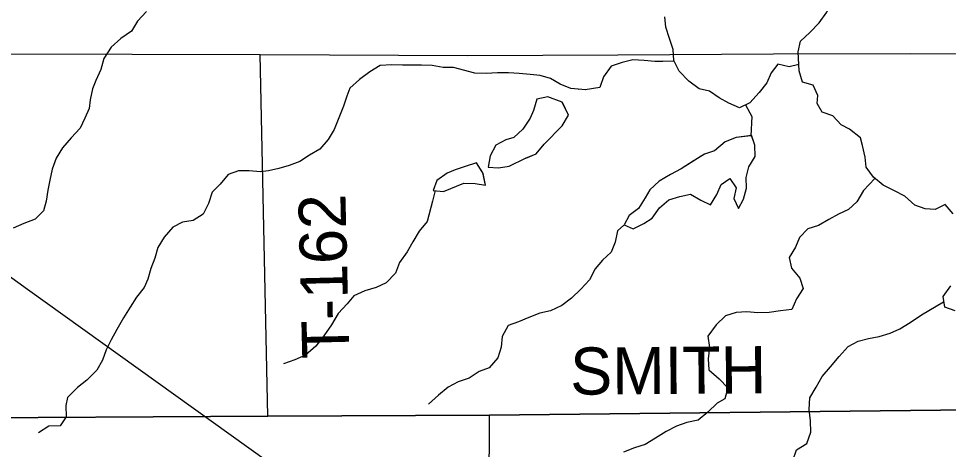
# Model space of a CAD drawing. Extents: x 1985906 to 2277390, y 930619 to 1324581.
# Drawn here: x 2117262 to 2123179, y 1142588 to 1145329 of the extents above; entities that cross this region are included whole.
import ezdxf

# ---------------------------------------------------------------- set-up
doc = ezdxf.new("R2010")
doc.units = 0
for name, color, linetype in [('GM_X_County_Road', 7, 'Continuous'), ('GM_X_County_Road_Text', 7, 'Continuous'), ('GM_X_Minor_Lake', 7, 'Continuous'), ('GM_X_Minor_River', 7, 'Continuous'), ('GM_X_Rail_Line', 7, 'Continuous'), ('GM_X_Township', 7, 'Continuous'), ('GM_X_Township_Road', 7, 'Continuous'), ('GM_X_Township_Road_Text', 7, 'Continuous')]:
    doc.layers.add(name, color=color, linetype=linetype)

msp = doc.modelspace()

# ---------------------------------------------------------------- linework, layer by layer
at = {"layer": 'GM_X_County_Road'}
msp.add_lwpolyline([(2113092.4, 1142777.3), (2116654.7, 1142786.9), (2118848.5, 1142799.2), (2120259.1, 1142805.3), (2123319.4, 1142839.1), (2124184.9, 1142847.2)], dxfattribs=at)
at = {"layer": 'GM_X_Minor_Lake'}
for points in [[(2120722, 1144796.8), (2120630.4, 1144831.9), (2120560.3, 1144817.6), (2120538.5, 1144745.2), (2120516.7, 1144694.9), (2120470.8, 1144626.5), (2120412.9, 1144572.1), (2120362.8, 1144557.8), (2120298.7, 1144523.5), (2120262.9, 1144455.1), (2120251.2, 1144384.8), (2120315.4, 1144378.9), (2120383.6, 1144391.2), (2120487.8, 1144441)], [(2120721.1, 1144797.1), (2120630.4, 1144831.9), (2120560.3, 1144817.6), (2120538.5, 1144745.2), (2120516.7, 1144694.9), (2120470.8, 1144626.5), (2120412.9, 1144572.1), (2120362.8, 1144557.8), (2120298.7, 1144523.5), (2120262.9, 1144455.1), (2120251.2, 1144384.8), (2120315.4, 1144378.9), (2120383.6, 1144391.2), (2120487.2, 1144440.7)], [(2120487.8, 1144441), (2120555.8, 1144468.1), (2120605.7, 1144530.5), (2120721.5, 1144647.4), (2120761.4, 1144715.8), (2120722, 1144796.8)], [(2120489.7, 1144441.8), (2120555.8, 1144468.1), (2120605.7, 1144530.5), (2120721.5, 1144647.4), (2120761.4, 1144715.8), (2120722.5, 1144795.7)], [(2121562.2, 1144426.2), (2121479.3, 1144372.7), (2121411.2, 1144336.4), (2121339.1, 1144293.9), (2121279.2, 1144239.5), (2121249.3, 1144189.2), (2121207.5, 1144120.8), (2121147.5, 1144076.4), (2121115.7, 1144016.1), (2121174, 1143992.1), (2121240, 1144026.5), (2121294.1, 1144058.8), (2121339.9, 1144125.2), (2121399.9, 1144175.7), (2121470, 1144198), (2121538.2, 1144212.3), (2121602.6, 1144174.3), (2121664.9, 1144144.4), (2121704.7, 1144210.8), (2121732.5, 1144273.1), (2121788.5, 1144311.5), (2121828.9, 1144251.4), (2121813.2, 1144185), (2121843.6, 1144120.9), (2121875.4, 1144181.2), (2121895.2, 1144249.6), (2121892.8, 1144317.8), (2121908.6, 1144386.2), (2121948.4, 1144452.6), (2121948.1, 1144524.9), (2121925.7, 1144587.1)], [(2121605.5, 1144454.1), (2121479.3, 1144372.7), (2121411.2, 1144336.4), (2121339.1, 1144293.9), (2121279.2, 1144239.5), (2121249.3, 1144189.2), (2121207.5, 1144120.8), (2121147.5, 1144076.4), (2121115.7, 1144016.1), (2121174, 1143992.1), (2121240, 1144026.5), (2121294.1, 1144058.8), (2121339.9, 1144125.2), (2121399.9, 1144175.7), (2121470, 1144198), (2121538.2, 1144212.3), (2121602.6, 1144174.3), (2121664.9, 1144144.4), (2121704.7, 1144210.8), (2121732.5, 1144273.1), (2121788.5, 1144311.5), (2121828.9, 1144251.4), (2121813.2, 1144185), (2121843.6, 1144120.9), (2121875.4, 1144181.2), (2121895.2, 1144249.6), (2121892.8, 1144317.8), (2121908.6, 1144386.2), (2121948.4, 1144452.6), (2121948.1, 1144524.9), (2121926.5, 1144585)], [(2121921.5, 1144584.4), (2121827.5, 1144572.7), (2121759.4, 1144544.4), (2121691.4, 1144487.9), (2121627.3, 1144467.6), (2121565.3, 1144429.2)], [(2121926.5, 1144585), (2121827.5, 1144572.7), (2121759.4, 1144544.4), (2121691.4, 1144487.9), (2121627.3, 1144467.6), (2121605.5, 1144454.1)], [(2120216.7, 1144348.6), (2120176.8, 1144412.6), (2120104.7, 1144388.3), (2120040.6, 1144366), (2119988.5, 1144345.7), (2119924.5, 1144299.3), (2119900.7, 1144235), (2119967.2, 1144229.2)], [(2120219.3, 1144344.5), (2120176.8, 1144412.6), (2120104.7, 1144388.3), (2120040.6, 1144366), (2119988.5, 1144345.7), (2119924.5, 1144299.3), (2119900.7, 1144235), (2119967, 1144229.2)], [(2119965.4, 1144228.4), (2120095.2, 1144281.8), (2120167.4, 1144280.1), (2120233.7, 1144270.2), (2120217.7, 1144343.8)], [(2119967.2, 1144229.2), (2120095.2, 1144281.8), (2120167.4, 1144280.1), (2120233.7, 1144270.2), (2120216.7, 1144348.6)]]:
    msp.add_lwpolyline(points, dxfattribs=at)
at = {"layer": 'GM_X_Minor_River'}
for points in [[(2122229.5, 1144996.3), (2122223.5, 1145117), (2122237.9, 1145185.3), (2122296.3, 1145241.2), (2122356.8, 1145303.1), (2122405.3, 1145371.1), (2122435.7, 1145435.3), (2122490.1, 1145497.2), (2122554.3, 1145504.9), (2122626.4, 1145470.3), (2122692.7, 1145490.1), (2122723.1, 1145558.2), (2122757.5, 1145624.3), (2122713.6, 1145674.8), (2122693.9, 1145743.2), (2122672.2, 1145805.6), (2122650.4, 1145870), (2122658.8, 1145942.2), (2122698.7, 1146082.9)], [(2118075.7, 1145373.7), (2118019.8, 1145313.3), (2117979.9, 1145248.9), (2117913.9, 1145202.5), (2117852, 1145148), (2117804.1, 1145075.6), (2117786.4, 1145005.2), (2117754.6, 1144934.8), (2117732.8, 1144882.5), (2117717, 1144812.2), (2117711.3, 1144757.9), (2117683.4, 1144695.6), (2117653.6, 1144631.2), (2117597.7, 1144570.8), (2117541.8, 1144506.3), (2117502, 1144441.9), (2117476.2, 1144371.5), (2117460.5, 1144301.2), (2117448.8, 1144236.9), (2117437, 1144166.6), (2117421.3, 1144106.3), (2117367.3, 1144053.9), (2117295.2, 1144025.5), (2117227.1, 1143995.1)], [(2122228.2, 1145038.1), (2122166.6, 1145021.7), (2122094.3, 1145039.5), (2122050.4, 1144985.2), (2122022.6, 1144920.8), (2121974.7, 1144858.4), (2121914.8, 1144793.9), (2121848.7, 1144761.6), (2121782.4, 1144791.5), (2121720, 1144825.4), (2121659.6, 1144867.4), (2121593.3, 1144883.2), (2121526.9, 1144931.2), (2121466.4, 1144995.3), (2121432, 1145063.5), (2121427.7, 1145133.8), (2121403.3, 1145201.9), (2121380.9, 1145274.2), (2121374.6, 1145340.4)], [(2120869.2, 1144876.5), (2120776.7, 1144884.6), (2120708.3, 1144912.5), (2120648, 1144948.4), (2120581.6, 1144968.3), (2120517.4, 1144974.1), (2120447.1, 1144979.9), (2120378.9, 1144983.7), (2120310.7, 1144983.5), (2120238.5, 1144979.2), (2120166.2, 1144983), (2120029.6, 1145018.7), (2119963.4, 1145018.5), (2119895.1, 1145030.3), (2119826.9, 1145034.1), (2119704.5, 1145033.7), (2119638.3, 1145035.5), (2119564, 1145031.2), (2119498, 1144990.8), (2119432, 1144942.4), (2119370.1, 1144886), (2119350.2, 1144835.7), (2119330.5, 1144771.3), (2119300.7, 1144696.9), (2119270.9, 1144624.5), (2119233.1, 1144560.1), (2119179.2, 1144497.7), (2119113.2, 1144459.3), (2119051.1, 1144419), (2118985, 1144394.6), (2118918.9, 1144376.3), (2118852.8, 1144360.1), (2118802.6, 1144353.9), (2118730.4, 1144361.6), (2118662.1, 1144361.4), (2118596, 1144337.1), (2118546.1, 1144276.7), (2118494.2, 1144224.3), (2118470.5, 1144151.9), (2118436.6, 1144085.5), (2118372.6, 1144045.2), (2118306.4, 1144034.9), (2118244.4, 1144002.6), (2118188.5, 1143938.1), (2118148.7, 1143871.7), (2118128.9, 1143805.3), (2118103.1, 1143739), (2118085.4, 1143670.6), (2118061.5, 1143618.3), (2118013.7, 1143555.9), (2117971.8, 1143493.5), (2117930, 1143425.1), (2117888.2, 1143350.6), (2117852.4, 1143284.2), (2117820.5, 1143221.9), (2117796.8, 1143155.5), (2117760.9, 1143091.1), (2117697, 1143028.7), (2117637, 1142982.3), (2117573.1, 1142917.8), (2117563.3, 1142867.6), (2117565.6, 1142795.2), (2117527.8, 1142738.9), (2117455.5, 1142736.6), (2117389.5, 1142694.2)], [(2121430, 1145059.4), (2121361.8, 1145057.2), (2121311.6, 1145057.1), (2121243.4, 1145062.8), (2121171.1, 1145066.6), (2121103, 1145050.3), (2121032.9, 1145026), (2120985, 1144959.6), (2120961.2, 1144891.2), (2120867.2, 1144877)], [(2123208.8, 1144087), (2123158.4, 1144147.1), (2123094.3, 1144114.7), (2123032.1, 1144118.5), (2122965.8, 1144142.4), (2122901.4, 1144198.4), (2122835, 1144232.3), (2122764.7, 1144270.2), (2122702.3, 1144320.2), (2122655.8, 1144384.3), (2122649.5, 1144448.6), (2122633.1, 1144520.8), (2122618.8, 1144571), (2122550.4, 1144624.9), (2122496.1, 1144652.9), (2122443.7, 1144710.9), (2122375.4, 1144734.8), (2122343, 1144788.9), (2122348.8, 1144839.1), (2122318.4, 1144905.3), (2122250.1, 1144925.2), (2122229.7, 1144997.4)], [(2120824.3, 1144878.6), (2120822.8, 1144878.7)], [(2121887.3, 1144779.7), (2121929.2, 1144705.6), (2121921.5, 1144584.4)], [(2122711.3, 1144312.6), (2122637.7, 1144235.9), (2122595.8, 1144163.5), (2122543.9, 1144115.1), (2122479.8, 1144084.8), (2122417.8, 1144050.4), (2122351.7, 1144012.1), (2122283.6, 1143991.8), (2122231.7, 1143937.4), (2122205.9, 1143875), (2122166, 1143808.6), (2122180.4, 1143740.4), (2122232.8, 1143678.3), (2122255.2, 1143612.1), (2122211.4, 1143545.7), (2122183.6, 1143477.3), (2122111.4, 1143469), (2122039.2, 1143458.7), (2121967, 1143456.5), (2121896.7, 1143464.3), (2121828.5, 1143458.1), (2121760.4, 1143437.8), (2121700.4, 1143381.3), (2121648.6, 1143308.8), (2121659, 1143236.6), (2121651.3, 1143164.2), (2121655.6, 1143094), (2121720.1, 1143037.9), (2121776.5, 1142979.9), (2121756.8, 1142909.5), (2121706.7, 1142881.2), (2121648.8, 1142824.8), (2121586.8, 1142774.4), (2121514.6, 1142758.1), (2121448.5, 1142735.8), (2121382.5, 1142701.4), (2121314.4, 1142659), (2121250.4, 1142618.7), (2121182.3, 1142598.3), (2121112.2, 1142570)], [(2119914, 1144235.6), (2119897, 1144166.7), (2119861.5, 1144038), (2119811.6, 1143977.6), (2119771.8, 1143909.2), (2119736, 1143844.8), (2119686.1, 1143776.4), (2119660.3, 1143710), (2119600.4, 1143647.6), (2119538.3, 1143617.2), (2119466.2, 1143596.9), (2119396.1, 1143564.5), (2119354.2, 1143514.2), (2119296.3, 1143451.7), (2119252.5, 1143381.3), (2119204.6, 1143310.8), (2119152.8, 1143244.4), (2119088.8, 1143187.9), (2119020.7, 1143157.6), (2118948.6, 1143133.2)], [(2121114.5, 1144015.7), (2121073.7, 1143979.8), (2121058, 1143907.4), (2121032.2, 1143843.1), (2120978.2, 1143792.7), (2120930.3, 1143736.3), (2120894.5, 1143667.9), (2120840.6, 1143607.5), (2120780.7, 1143551), (2120718.7, 1143502.6), (2120646.6, 1143470.2), (2120578.5, 1143453.9), (2120508.3, 1143427.6), (2120444.3, 1143399.3), (2120378.2, 1143377), (2120340.4, 1143306.6), (2120332.6, 1143238.2), (2120312.9, 1143169.9), (2120257, 1143107.4), (2120192.9, 1143083.1), (2120128.9, 1143040.8), (2120058.7, 1143018.4), (2119996.7, 1142984.1), (2119934.7, 1142933.7), (2119870.8, 1142875.2)], [(2123221.7, 1143470.4), (2123155.4, 1143492.3), (2123145.1, 1143560.6), (2123194.9, 1143629)], [(2122099.4, 1142430), (2122161.5, 1142454.3), (2122189.3, 1142516.7), (2122213, 1142585), (2122279, 1142625.4), (2122302.8, 1142697.8), (2122302.4, 1142770.1), (2122292, 1142842.4), (2122297.7, 1142916.8), (2122337.5, 1142983.2), (2122375.3, 1143051.6), (2122429.2, 1143114.1), (2122483, 1143178.5), (2122540.9, 1143243), (2122604.9, 1143277.4), (2122671, 1143293.7), (2122739.1, 1143306), (2122809.2, 1143328.3), (2122869.3, 1143354.7), (2122935.3, 1143395.1), (2123007.2, 1143443.6), (2123147.8, 1143526.9)]]:
    msp.add_lwpolyline(points, dxfattribs=at)
at = {"layer": 'GM_X_Rail_Line'}
msp.add_lwpolyline([(2117010.2, 1143831), (2117318.4, 1143607.8), (2119431.8, 1142092), (2119773.6, 1141847.4), (2119855.3, 1141785), (2120142.6, 1141583.1), (2121125.9, 1140876.5), (2121440.5, 1140652.2), (2122451.5, 1139926.9), (2123418.7, 1139234.7), (2123894.6, 1138894.5), (2124075.1, 1138766.3), (2124144, 1138721.5), (2124224.1, 1138672.3), (2124313.3, 1138624.2), (2124394.5, 1138584.2), (2124487.9, 1138545.7), (2124565.9, 1138518)], dxfattribs=at)
at = {"layer": 'GM_X_Township'}
for points in [[(2139795.7, 1143054.9), (2135286.4, 1142976.3), (2133817.9, 1142950.4), (2132555.8, 1142928.1), (2131997.1, 1142931), (2131452.7, 1142910.2), (2129353.4, 1142890), (2127335.9, 1142876.6), (2123319.4, 1142839.1), (2120259.1, 1142805.3), (2118848.4, 1142799.2), (2116654.7, 1142786.8), (2113092.4, 1142777.3), (2113093.1, 1145116.7), (2113139.2, 1149689.6)], [(2113013.5, 1120998.4), (2113067, 1126004.1), (2113071.5, 1129190.6), (2113088.8, 1134094.8), (2113074.8, 1137306), (2113092.4, 1142777.3), (2116654.7, 1142786.8), (2118848.4, 1142799.2), (2120259.1, 1142805.3), (2123319.4, 1142839.1), (2127335.9, 1142876.6), (2129353.4, 1142890), (2131452.7, 1142910.2), (2131997.1, 1142931), (2132555.8, 1142928.1), (2133817.9, 1142950.4), (2135286.4, 1142976.3), (2139795.7, 1143054.9), (2139821.3, 1140616.2), (2139800.5, 1129668.5), (2139793.2, 1125847.3), (2139773.1, 1121339.9)]]:
    msp.add_lwpolyline(points, dxfattribs=at)
at = {"layer": 'GM_X_Township_Road'}
for points in [[(2118800.5, 1145101.9), (2120120.6, 1145095.5), (2121076.1, 1145098.2), (2122065.7, 1145105), (2122939.1, 1145107.4), (2123542.1, 1145105), (2124485.6, 1145121.6), (2125043.5, 1145134.3), (2125292.9, 1145139.9), (2125857.8, 1145143.5), (2127278, 1145169.5)], [(2113093.1, 1145116.7), (2118800.5, 1145101.9)], [(2118848.5, 1142799.2), (2118800.5, 1145101.9)], [(2120235.1, 1137381.5), (2120259.1, 1142805.3)]]:
    msp.add_lwpolyline(points, dxfattribs=at)

# ---------------------------------------------------------------- texts
at = {"layer": 'GM_X_County_Road_Text'}
msp.add_text('SMITH', height=300, rotation=0.44219, dxfattribs=at).set_placement((2120773.2, 1142935.7))
at = {"layer": 'GM_X_Township_Road_Text'}
msp.add_text('T-162', height=300, rotation=91.40434, dxfattribs=at).set_placement((2119367.5, 1143169.2))

doc.saveas('drawing.dxf')
